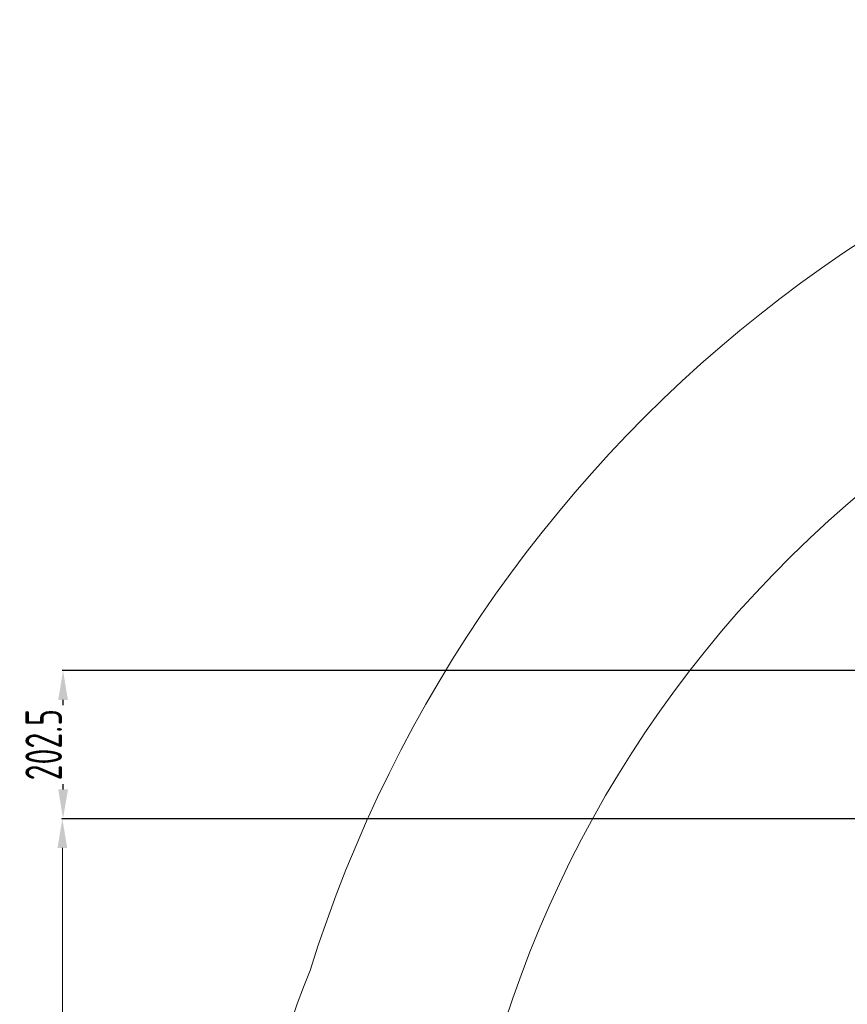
# Model space of a CAD drawing. Header units: millimetres. Extents: x -170 to 6906, y -2212 to 4257.
# Tile 299 of 440: x 2590 to 3722, y 2911 to 4257. Entities that reach past the tile are written whole.
import ezdxf

# ---------------------------------------------------------------- set-up
doc = ezdxf.new("R2010")
doc.units = ezdxf.units.MM
doc.styles.add('PC_TEXTSTYLE', font='ISOCP.SHX', dxfattribs={"width": 0.707, "bigfont": 'GBCBIG.SHX'})
doc.dimstyles.new('GB_DIMSTYLE', dxfattribs={"dimtxt": 50, "dimasz": 40, "dimexe": 1, "dimexo": 0, "dimgap": 1.5, "dimtad": 1, "dimdec": 1, "dimdsep": 46, "dimtxsty": 'PC_TEXTSTYLE', "dimcen": 0, "dimclrd": 256, "dimclrt": 3, "dimadec": 1, "dimazin": 2, "dimtp": 0.1, "dimtm": 0.1, "dimtfac": 0.71, "dimtdec": 1, "dimtmove": 0, "dimatfit": 3, "dimfxl": 1, "dimtfill": 1, "dimarcsym": 0})

# ---------------------------------------------------------------- blocks, each defined once
blk = doc.blocks.new('*D32')
at = {"color": 0, "lineweight": -2, "transparency": 16777216}
for p, q in [((4781.8, 3367.3), (2648.4, 3367.3)), ((4751.8, 3164.9), (2648.4, 3164.9))]:
    blk.add_line(p, q, dxfattribs=at)
at = {"lineweight": -2, "transparency": 16777216}
blk.add_line((2649.4, 3204.9), (2649.4, 3327.3), dxfattribs=at)
at = {"lineweight": 18, "transparency": 16777216}
for points in [[(2642.8, 3327.3), (2656.1, 3327.3), (2649.4, 3367.3)], [(2642.8, 3204.9), (2656.1, 3204.9), (2649.4, 3164.9)]]:
    blk.add_solid(points, dxfattribs=at)
at = {"layer": 'Defpoints', "color": 0, "lineweight": 18, "transparency": 16777216}
for p in [(2649.4, 3367.3), (4781.8, 3367.3), (4751.8, 3164.9)]:
    blk.add_point(p, dxfattribs=at)
at = {"color": 3, "lineweight": 18, "transparency": 16777216, "insert": (2622.9, 3266.1), "char_height": 50, "attachment_point": 5, "rotation": 90, "style": 'PC_TEXTSTYLE', "bg_fill": 3, "box_fill_scale": 1.1, "bg_fill_color": 256, "bg_fill_true_color": 13158600, "bg_fill_transparency": 0}
blk.add_mtext('202.5', dxfattribs=at)

msp = doc.modelspace()

# ---------------------------------------------------------------- linework, layer by layer
at = {"lineweight": 18}
for p, q in [((4751.82, 3164.86), (2647.45, 3164.86)), ((2648.45, 3124.86), (2648.45, 2444.86))]:
    msp.add_line(p, q, dxfattribs=at)
for centre, radius, start, end in [((4755.3, 2404.86), 1852.47, 311.27438, 162.6537), ((4751.82, 2404.86), 1574.01, 129.52027, 209.52027), ((4003.37, 2536.83), 1099.79, 157.53015, 235.60791)]:
    msp.add_arc(centre, radius, start, end, dxfattribs=at)
msp.add_solid([(2641.78, 3124.86), (2655.11, 3124.86), (2648.45, 3164.86)], dxfattribs=at)

# ---------------------------------------------------------------- next in the draw order: dimensions: what is measured, and where the dimension line sits
dim = msp.add_linear_dim(base=(2649.43, 3367.32), p1=(4751.82, 3164.86), p2=(4781.81, 3367.32), angle=90, dimstyle='GB_DIMSTYLE', dxfattribs=at)
dim.commit()
dim.dimension.update_dxf_attribs({"geometry": '*D32', "text_midpoint": (2622.92, 3266.09)})

doc.saveas('drawing.dxf')
